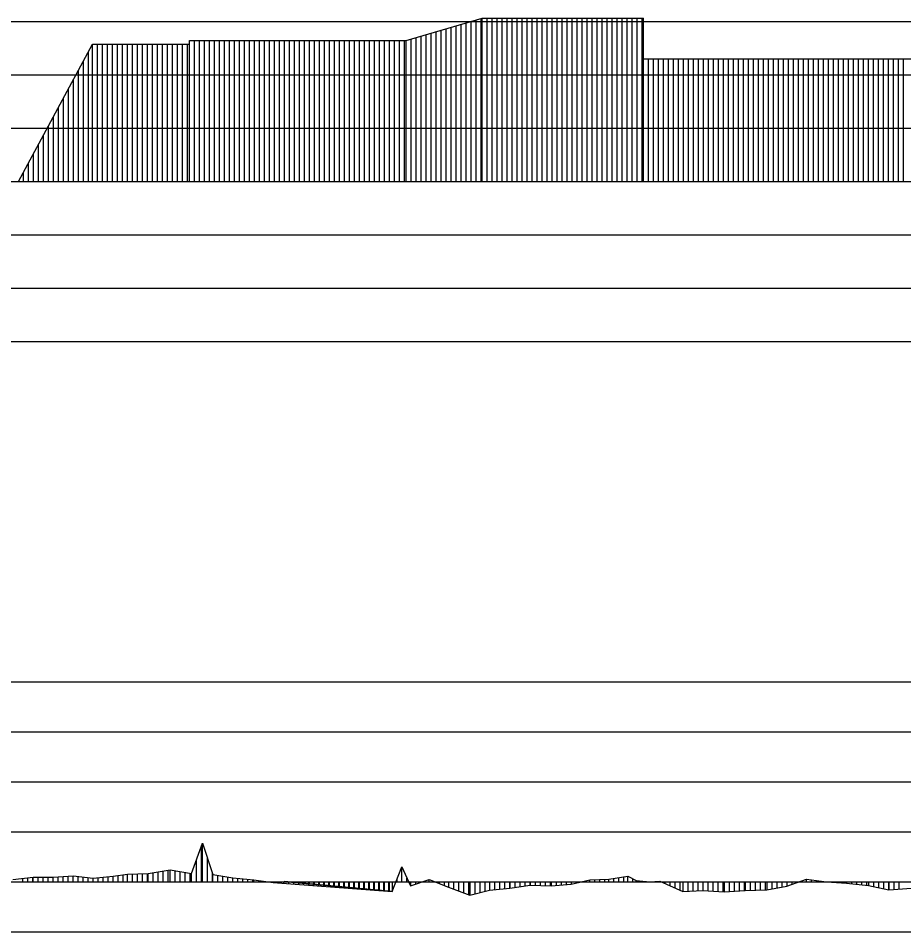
# Model space of a CAD drawing. Extents: x 2 to 10148, y 0 to 380.
# Drawn here: x 1910.98 to 1955.24, y 239.5 to 285.16 of the extents above; entities that cross this region are included whole.
import ezdxf

# ---------------------------------------------------------------- set-up
doc = ezdxf.new("R2010")
doc.units = 0
for name, color, linetype in [('POSUN_CARA', 7, 'Continuous'), ('POSUN_RASTR', 7, 'Continuous'), ('ZRYCHL_CARA', 7, 'Continuous'), ('ZRYCHL_RASTR', 7, 'Continuous')]:
    doc.layers.add(name, color=color, linetype=linetype)

msp = doc.modelspace()

# ---------------------------------------------------------------- linework, layer by layer
at = {"layer": 'POSUN_CARA'}
for p, q in [((1919.644, 242.419), (1920.184, 243.92)), ((1920.184, 243.92), (1920.712, 242.357)), ((1920.184, 242), (1920.184, 243.92)), ((1920.144, 242), (1920.144, 243.81)), ((1919.894, 242), (1919.894, 243.115)), ((1920.434, 242), (1920.434, 243.181)), ((1917.479, 242.406), (1918.569, 242.6)), ((1917.979, 242), (1917.979, 242.495)), ((1918.229, 242), (1918.229, 242.539)), ((1918.479, 242), (1918.479, 242.584)), ((1918.569, 242.6), (1919.644, 242.419)), ((1918.569, 242), (1918.569, 242.6)), ((1918.819, 242), (1918.819, 242.558)), ((1919.069, 242), (1919.069, 242.515)), ((1919.319, 242), (1919.319, 242.473)), ((1929.678, 241.519), (1930.161, 242.738)), ((1930.161, 242.738), (1930.58, 241.801)), ((1930.161, 242), (1930.161, 242.738)), ((1910.716, 242.104), (1911.719, 242.227)), ((1911.216, 242), (1911.216, 242.165)), ((1911.466, 242), (1911.466, 242.196)), ((1911.716, 242), (1911.716, 242.226)), ((1911.719, 242.227), (1912.716, 242.227)), ((1911.719, 242), (1911.719, 242.227)), ((1911.969, 242), (1911.969, 242.227)), ((1912.219, 242), (1912.219, 242.227)), ((1912.469, 242), (1912.469, 242.227)), ((1912.716, 242.227), (1913.719, 242.298)), ((1912.716, 242), (1912.716, 242.227)), ((1912.966, 242), (1912.966, 242.245)), ((1913.216, 242), (1913.216, 242.262)), ((1913.466, 242), (1913.466, 242.28)), ((1913.716, 242), (1913.716, 242.298)), ((1913.719, 242.298), (1914.723, 242.173)), ((1913.719, 242), (1913.719, 242.298)), ((1913.969, 242), (1913.969, 242.267)), ((1914.219, 242), (1914.219, 242.236)), ((1914.469, 242), (1914.469, 242.205)), ((1914.719, 242), (1914.719, 242.174)), ((1914.723, 242.173), (1915.722, 242.283)), ((1914.723, 242), (1914.723, 242.173)), ((1914.973, 242), (1914.973, 242.201)), ((1915.223, 242), (1915.223, 242.228)), ((1915.473, 242), (1915.473, 242.256)), ((1915.722, 242.283), (1916.436, 242.378)), ((1915.722, 242), (1915.722, 242.283)), ((1915.972, 242), (1915.972, 242.316)), ((1916.222, 242), (1916.222, 242.35)), ((1916.436, 242.378), (1917.479, 242.406)), ((1916.436, 242), (1916.436, 242.378)), ((1916.686, 242), (1916.686, 242.385)), ((1916.936, 242), (1916.936, 242.392)), ((1917.186, 242), (1917.186, 242.398)), ((1917.436, 242), (1917.436, 242.405)), ((1917.479, 242), (1917.479, 242.406)), ((1917.729, 242), (1917.729, 242.45)), ((1919.569, 242), (1919.569, 242.431)), ((1919.644, 242), (1919.644, 242.419)), ((1920.684, 242), (1920.684, 242.442)), ((1920.712, 242.357), (1921.699, 242.189)), ((1920.712, 242), (1920.712, 242.357)), ((1920.962, 242), (1920.962, 242.315)), ((1921.212, 242), (1921.212, 242.272)), ((1921.462, 242), (1921.462, 242.23)), ((1921.699, 242.189), (1922.751, 242.102)), ((1921.699, 242), (1921.699, 242.189)), ((1921.949, 242), (1921.949, 242.169)), ((1922.199, 242), (1922.199, 242.148)), ((1922.449, 242), (1922.449, 242.127)), ((1922.699, 242), (1922.699, 242.106)), ((1922.751, 242.102), (1923.73, 241.967)), ((1922.751, 242), (1922.751, 242.102)), ((1923.001, 242), (1923.001, 242.067)), ((1923.251, 242), (1923.251, 242.033)), ((1929.678, 241.519), (1924.27, 242.015)), ((1924.27, 242.015), (1929.678, 241.519)), ((1924.27, 242), (1924.27, 242.015)), ((1929.928, 242), (1929.928, 242.151)), ((1930.411, 242), (1930.411, 242.18)), ((1930.58, 241.801), (1931.519, 242.106)), ((1931.33, 242), (1931.33, 242.044)), ((1931.519, 242.106), (1932.486, 241.733)), ((1931.519, 242), (1931.519, 242.106)), ((1938.614, 241.884), (1939.554, 242.101)), ((1939.364, 242), (1939.364, 242.057)), ((1939.554, 242.101), (1940.504, 242.131)), ((1939.554, 242), (1939.554, 242.101)), ((1939.804, 242), (1939.804, 242.109)), ((1940.054, 242), (1940.054, 242.117)), ((1940.304, 242), (1940.304, 242.125)), ((1940.504, 242.131), (1941.447, 242.271)), ((1940.504, 242), (1940.504, 242.131)), ((1940.754, 242), (1940.754, 242.168)), ((1941.004, 242), (1941.004, 242.205)), ((1941.254, 242), (1941.254, 242.242)), ((1941.447, 242.271), (1941.875, 242.06)), ((1941.447, 242), (1941.447, 242.271)), ((1941.697, 242), (1941.697, 242.148)), ((1941.875, 242.06), (1942.549, 241.999)), ((1941.875, 242), (1941.875, 242.06)), ((1942.125, 242), (1942.125, 242.038)), ((1942.375, 242), (1942.375, 242.015)), ((1942.549, 241.999), (1943.046, 242.026)), ((1942.799, 242), (1942.799, 242.013)), ((1943.046, 242.026), (1944.197, 241.505)), ((1943.046, 242), (1943.046, 242.026)), ((1949.391, 241.783), (1950.388, 242.127)), ((1950.141, 242), (1950.141, 242.042)), ((1950.388, 242.127), (1951.381, 241.992)), ((1950.388, 242), (1950.388, 242.127)), ((1950.638, 242), (1950.638, 242.093)), ((1950.888, 242), (1950.888, 242.059)), ((1951.138, 242), (1951.138, 242.025)), ((1923.501, 242), (1923.501, 241.998)), ((1923.73, 242), (1923.73, 241.967)), ((1923.73, 241.967), (1929.678, 241.519)), ((1923.98, 242), (1923.98, 241.948)), ((1924.23, 242), (1924.23, 241.929)), ((1924.48, 242), (1924.48, 241.91)), ((1924.52, 242), (1924.52, 241.992)), ((1924.73, 242), (1924.73, 241.891)), ((1924.77, 242), (1924.77, 241.969)), ((1924.98, 242), (1924.98, 241.873)), ((1925.02, 242), (1925.02, 241.946)), ((1925.23, 242), (1925.23, 241.854)), ((1925.27, 242), (1925.27, 241.923)), ((1925.48, 242), (1925.48, 241.835)), ((1925.52, 242), (1925.52, 241.9)), ((1925.73, 242), (1925.73, 241.816)), ((1925.77, 242), (1925.77, 241.878)), ((1925.98, 242), (1925.98, 241.797)), ((1926.02, 242), (1926.02, 241.855)), ((1926.23, 242), (1926.23, 241.779)), ((1926.27, 242), (1926.27, 241.832)), ((1926.48, 242), (1926.48, 241.76)), ((1926.52, 242), (1926.52, 241.809)), ((1926.73, 242), (1926.73, 241.741)), ((1926.77, 242), (1926.77, 241.786)), ((1926.98, 242), (1926.98, 241.722)), ((1927.02, 242), (1927.02, 241.763)), ((1927.23, 242), (1927.23, 241.703)), ((1927.27, 242), (1927.27, 241.74)), ((1927.48, 242), (1927.48, 241.685)), ((1927.52, 242), (1927.52, 241.717)), ((1927.73, 242), (1927.73, 241.666)), ((1927.77, 242), (1927.77, 241.694)), ((1927.98, 242), (1927.98, 241.647)), ((1928.02, 242), (1928.02, 241.671)), ((1928.23, 242), (1928.23, 241.628)), ((1928.27, 242), (1928.27, 241.648)), ((1928.48, 242), (1928.48, 241.609)), ((1928.52, 242), (1928.52, 241.625)), ((1928.73, 242), (1928.73, 241.591)), ((1928.77, 242), (1928.77, 241.603)), ((1928.98, 242), (1928.98, 241.572)), ((1929.02, 242), (1929.02, 241.58)), ((1929.23, 242), (1929.23, 241.553)), ((1929.27, 242), (1929.27, 241.557)), ((1929.48, 242), (1929.48, 241.534)), ((1929.52, 242), (1929.52, 241.534)), ((1929.678, 242), (1929.678, 241.519)), ((1930.58, 242), (1930.58, 241.801)), ((1930.83, 242), (1930.83, 241.882)), ((1931.08, 242), (1931.08, 241.963)), ((1931.769, 242), (1931.769, 242.009)), ((1932.019, 242), (1932.019, 241.913)), ((1932.269, 242), (1932.269, 241.816)), ((1932.486, 242), (1932.486, 241.733)), ((1932.486, 241.733), (1933.553, 241.33)), ((1932.736, 242), (1932.736, 241.638)), ((1932.986, 242), (1932.986, 241.544)), ((1933.236, 242), (1933.236, 241.45)), ((1933.486, 242), (1933.486, 241.355)), ((1933.553, 242), (1933.553, 241.33)), ((1933.553, 241.33), (1934.528, 241.585)), ((1933.803, 242), (1933.803, 241.396)), ((1934.053, 242), (1934.053, 241.461)), ((1934.303, 242), (1934.303, 241.526)), ((1934.528, 242), (1934.528, 241.585)), ((1934.528, 241.585), (1935.546, 241.67)), ((1934.778, 242), (1934.778, 241.606)), ((1935.028, 242), (1935.028, 241.627)), ((1935.278, 242), (1935.278, 241.648)), ((1935.528, 242), (1935.528, 241.669)), ((1935.546, 242), (1935.546, 241.67)), ((1935.546, 241.67), (1936.575, 241.836)), ((1935.796, 242), (1935.796, 241.71)), ((1936.046, 242), (1936.046, 241.751)), ((1936.296, 242), (1936.296, 241.791)), ((1936.546, 242), (1936.546, 241.831)), ((1936.575, 242), (1936.575, 241.836)), ((1936.575, 241.836), (1937.613, 241.796)), ((1936.825, 242), (1936.825, 241.826)), ((1937.075, 242), (1937.075, 241.817)), ((1937.325, 242), (1937.325, 241.807)), ((1937.575, 242), (1937.575, 241.798)), ((1937.613, 242), (1937.613, 241.796)), ((1937.613, 241.796), (1938.614, 241.884)), ((1937.863, 242), (1937.863, 241.818)), ((1938.113, 242), (1938.113, 241.84)), ((1938.363, 242), (1938.363, 241.862)), ((1938.613, 242), (1938.613, 241.884)), ((1938.614, 242), (1938.614, 241.884)), ((1938.864, 242), (1938.864, 241.942)), ((1939.114, 242), (1939.114, 241.999)), ((1942.549, 242), (1942.549, 241.999)), ((1943.296, 242), (1943.296, 241.913)), ((1943.546, 242), (1943.546, 241.8)), ((1943.796, 242), (1943.796, 241.686)), ((1944.046, 242), (1944.046, 241.573)), ((1944.197, 242), (1944.197, 241.505)), ((1944.447, 242), (1944.447, 241.517)), ((1944.697, 242), (1944.697, 241.529)), ((1944.947, 242), (1944.947, 241.541)), ((1945.197, 242), (1945.197, 241.553)), ((1945.205, 242), (1945.205, 241.553)), ((1945.455, 242), (1945.455, 241.541)), ((1945.705, 242), (1945.705, 241.528)), ((1945.955, 242), (1945.955, 241.515)), ((1946.205, 242), (1946.205, 241.502)), ((1946.267, 242), (1946.267, 241.499)), ((1946.267, 241.499), (1947.315, 241.569)), ((1946.517, 242), (1946.517, 241.516)), ((1946.767, 242), (1946.767, 241.533)), ((1947.017, 242), (1947.017, 241.549)), ((1947.267, 242), (1947.267, 241.566)), ((1947.315, 242), (1947.315, 241.569)), ((1947.315, 241.569), (1948.399, 241.593)), ((1947.565, 242), (1947.565, 241.574)), ((1947.815, 242), (1947.815, 241.58)), ((1948.065, 242), (1948.065, 241.585)), ((1948.315, 242), (1948.315, 241.591)), ((1948.399, 242), (1948.399, 241.593)), ((1948.399, 241.593), (1949.391, 241.783)), ((1948.649, 242), (1948.649, 241.641)), ((1948.899, 242), (1948.899, 241.689)), ((1949.149, 242), (1949.149, 241.737)), ((1949.391, 242), (1949.391, 241.783)), ((1949.641, 242), (1949.641, 241.869)), ((1949.891, 242), (1949.891, 241.955)), ((1951.381, 242), (1951.381, 241.992)), ((1951.381, 241.992), (1952.381, 241.935)), ((1951.631, 242), (1951.631, 241.978)), ((1951.881, 242), (1951.881, 241.964)), ((1952.131, 242), (1952.131, 241.95)), ((1952.381, 242), (1952.381, 241.936)), ((1952.381, 242), (1952.381, 241.935)), ((1952.381, 241.935), (1953.482, 241.813)), ((1952.631, 242), (1952.631, 241.908)), ((1952.881, 242), (1952.881, 241.88)), ((1953.131, 242), (1953.131, 241.852)), ((1953.381, 242), (1953.381, 241.824)), ((1953.482, 242), (1953.482, 241.813)), ((1953.482, 241.813), (1954.506, 241.587)), ((1953.732, 242), (1953.732, 241.758)), ((1953.982, 242), (1953.982, 241.703)), ((1954.232, 242), (1954.232, 241.648)), ((1954.482, 242), (1954.482, 241.592)), ((1954.506, 242), (1954.506, 241.587)), ((1954.506, 241.587), (1955.623, 241.67)), ((1954.756, 242), (1954.756, 241.605)), ((1955.006, 242), (1955.006, 241.624)), ((1944.197, 241.505), (1945.205, 241.553)), ((1945.205, 241.553), (1946.267, 241.499))]:
    msp.add_line(p, q, dxfattribs=at)
at = {"layer": 'POSUN_RASTR'}
for p, q in [((1791.635, 252), (1984.447, 252)), ((1791.635, 249.5), (1984.418, 249.5)), ((1791.559, 247), (1984.418, 247)), ((1791.405, 244.5), (1984.404, 244.5)), ((1850.83, 242), (2170.827, 242)), ((1791.233, 239.5), (1984.418, 239.5))]:
    msp.add_line(p, q, dxfattribs=at)
at = {"layer": 'ZRYCHL_CARA'}
for p, q in [((1930.368, 284.046), (1934.168, 285.163)), ((1933.618, 277), (1933.619, 285)), ((1933.868, 277), (1933.868, 285.075)), ((1934.118, 277), (1934.118, 285.148)), ((1934.168, 277), (1934.168, 285.163)), ((1934.168, 285.163), (1942.23, 285.163)), ((1934.418, 277), (1934.418, 285.163)), ((1934.668, 277), (1934.668, 285.163)), ((1934.918, 277), (1934.918, 285.163)), ((1935.168, 277), (1935.168, 285.163)), ((1935.418, 277), (1935.418, 285.163)), ((1935.668, 277), (1935.668, 285.163)), ((1935.918, 277), (1935.918, 285.163)), ((1936.168, 277), (1936.168, 285.163)), ((1936.418, 277), (1936.418, 285.163)), ((1936.668, 277), (1936.668, 285.163)), ((1936.918, 277), (1936.918, 285.163)), ((1937.168, 277), (1937.168, 285.163)), ((1937.418, 277), (1937.418, 285.163)), ((1937.668, 277), (1937.668, 285.163)), ((1937.918, 277), (1937.918, 285.163)), ((1938.168, 277), (1938.168, 285.163)), ((1938.418, 277), (1938.418, 285.163)), ((1938.668, 277), (1938.668, 285.163)), ((1938.918, 277), (1938.918, 285.163)), ((1939.168, 277), (1939.168, 285.163)), ((1939.418, 277), (1939.418, 285.163)), ((1939.668, 277), (1939.668, 285.163)), ((1939.918, 277), (1939.918, 285.163)), ((1940.168, 277), (1940.168, 285.163)), ((1940.418, 277), (1940.418, 285.163)), ((1940.668, 277), (1940.668, 285.163)), ((1940.918, 277), (1940.918, 285.163)), ((1941.168, 277), (1941.168, 285.163)), ((1941.418, 277), (1941.418, 285.163)), ((1941.668, 277), (1941.668, 285.163)), ((1941.918, 277), (1941.918, 285.163)), ((1942.168, 277), (1942.168, 285.163)), ((1942.23, 277), (1942.23, 285.163)), ((1931.868, 277), (1931.869, 284.487)), ((1932.118, 277), (1932.117, 284.56)), ((1932.368, 277), (1932.368, 284.634)), ((1932.618, 277), (1932.617, 284.707)), ((1932.868, 277), (1932.868, 284.781)), ((1933.118, 277), (1933.117, 284.854)), ((1933.368, 277), (1933.368, 284.928)), ((1919.539, 277), (1919.539, 284.046)), ((1919.539, 283.866), (1919.539, 284.046)), ((1919.539, 284.046), (1930.368, 284.046)), ((1919.789, 277), (1919.789, 284.046)), ((1920.039, 277), (1920.039, 284.046)), ((1920.289, 277), (1920.289, 284.046)), ((1920.539, 277), (1920.539, 284.046)), ((1920.789, 277), (1920.789, 284.046)), ((1921.039, 277), (1921.039, 284.046)), ((1921.289, 277), (1921.289, 284.046)), ((1921.539, 277), (1921.539, 284.046)), ((1921.789, 277), (1921.789, 284.046)), ((1922.039, 277), (1922.039, 284.046)), ((1922.289, 277), (1922.289, 284.046)), ((1922.539, 277), (1922.539, 284.046)), ((1922.789, 277), (1922.789, 284.046)), ((1923.039, 277), (1923.039, 284.046)), ((1923.289, 277), (1923.289, 284.046)), ((1923.539, 277), (1923.539, 284.046)), ((1923.789, 277), (1923.789, 284.046)), ((1924.039, 277), (1924.039, 284.046)), ((1924.289, 277), (1924.289, 284.046)), ((1924.539, 277), (1924.539, 284.046)), ((1924.789, 277), (1924.789, 284.046)), ((1925.039, 277), (1925.039, 284.046)), ((1925.289, 277), (1925.289, 284.046)), ((1925.539, 277), (1925.539, 284.046)), ((1925.789, 277), (1925.789, 284.046)), ((1926.039, 277), (1926.039, 284.046)), ((1926.289, 277), (1926.289, 284.046)), ((1926.539, 277), (1926.539, 284.046)), ((1926.789, 277), (1926.789, 284.046)), ((1927.039, 277), (1927.039, 284.046)), ((1927.289, 277), (1927.289, 284.046)), ((1927.539, 277), (1927.539, 284.046)), ((1927.789, 277), (1927.789, 284.046)), ((1928.039, 277), (1928.039, 284.046)), ((1928.289, 277), (1928.289, 284.046)), ((1928.539, 277), (1928.539, 284.046)), ((1928.789, 277), (1928.789, 284.046)), ((1929.039, 277), (1929.039, 284.046)), ((1929.289, 277), (1929.289, 284.046)), ((1929.539, 277), (1929.539, 284.046)), ((1929.789, 277), (1929.789, 284.046)), ((1930.039, 277), (1930.039, 284.046)), ((1930.289, 277), (1930.289, 284.046)), ((1930.368, 277), (1930.368, 284.046)), ((1930.618, 277), (1930.618, 284.12)), ((1930.868, 277), (1930.869, 284.194)), ((1931.118, 277), (1931.119, 284.267)), ((1931.368, 277), (1931.369, 284.34)), ((1931.618, 277), (1931.619, 284.414)), ((1910.993, 277), (1914.693, 283.866)), ((1914.693, 277), (1914.693, 283.866)), ((1914.693, 283.866), (1919.539, 283.866)), ((1914.943, 277), (1914.943, 283.866)), ((1915.193, 277), (1915.193, 283.866)), ((1915.443, 277), (1915.443, 283.866)), ((1915.693, 277), (1915.693, 283.866)), ((1915.943, 277), (1915.943, 283.866)), ((1916.193, 277), (1916.193, 283.866)), ((1916.443, 277), (1916.443, 283.866)), ((1916.693, 277), (1916.693, 283.866)), ((1916.943, 277), (1916.943, 283.866)), ((1917.193, 277), (1917.193, 283.866)), ((1917.443, 277), (1917.443, 283.866)), ((1917.693, 277), (1917.693, 283.866)), ((1917.943, 277), (1917.943, 283.866)), ((1918.193, 277), (1918.193, 283.866)), ((1918.443, 277), (1918.443, 283.866)), ((1918.693, 277), (1918.693, 283.866)), ((1918.943, 277), (1918.943, 283.866)), ((1919.193, 277), (1919.193, 283.866)), ((1919.443, 277), (1919.443, 283.866)), ((1914.493, 277), (1914.493, 283.495)), ((1942.23, 283.127), (1963.965, 283.127)), ((1942.48, 277), (1942.48, 283.127)), ((1942.73, 277), (1942.73, 283.127)), ((1942.98, 277), (1942.98, 283.127)), ((1943.23, 277), (1943.23, 283.127)), ((1943.48, 277), (1943.48, 283.127)), ((1943.73, 277), (1943.73, 283.127)), ((1943.98, 277), (1943.98, 283.127)), ((1944.23, 277), (1944.23, 283.127)), ((1944.48, 277), (1944.48, 283.127)), ((1944.73, 277), (1944.73, 283.127)), ((1944.98, 277), (1944.98, 283.127)), ((1945.23, 277), (1945.23, 283.127)), ((1945.48, 277), (1945.48, 283.127)), ((1945.73, 277), (1945.73, 283.127)), ((1945.98, 277), (1945.98, 283.127)), ((1946.23, 277), (1946.23, 283.127)), ((1946.48, 277), (1946.48, 283.127)), ((1946.73, 277), (1946.73, 283.127)), ((1946.98, 277), (1946.98, 283.127)), ((1947.23, 277), (1947.23, 283.127)), ((1947.48, 277), (1947.48, 283.127)), ((1947.73, 277), (1947.73, 283.127)), ((1947.98, 277), (1947.98, 283.127)), ((1948.23, 277), (1948.23, 283.127)), ((1948.48, 277), (1948.48, 283.127)), ((1948.73, 277), (1948.73, 283.127)), ((1948.98, 277), (1948.98, 283.127)), ((1949.23, 277), (1949.23, 283.127)), ((1949.48, 277), (1949.48, 283.127)), ((1949.73, 277), (1949.73, 283.127)), ((1949.98, 277), (1949.98, 283.127)), ((1950.23, 277), (1950.23, 283.127)), ((1950.48, 277), (1950.48, 283.127)), ((1950.73, 277), (1950.73, 283.127)), ((1950.98, 277), (1950.98, 283.127)), ((1951.23, 277), (1951.23, 283.127)), ((1951.48, 277), (1951.48, 283.127)), ((1951.73, 277), (1951.73, 283.127)), ((1951.98, 277), (1951.98, 283.127)), ((1952.23, 277), (1952.23, 283.127)), ((1952.48, 277), (1952.48, 283.127)), ((1952.73, 277), (1952.73, 283.127)), ((1952.98, 277), (1952.98, 283.127)), ((1953.23, 277), (1953.23, 283.127)), ((1953.48, 277), (1953.48, 283.127)), ((1953.73, 277), (1953.73, 283.127)), ((1953.98, 277), (1953.98, 283.127)), ((1954.23, 277), (1954.23, 283.127)), ((1954.48, 277), (1954.48, 283.127)), ((1954.73, 277), (1954.73, 283.127)), ((1954.98, 277), (1954.98, 283.127)), ((1955.23, 277), (1955.23, 283.127)), ((1914.243, 277), (1914.243, 283.031)), ((1913.993, 277), (1913.993, 282.567)), ((1913.743, 277), (1913.743, 282.103)), ((1913.493, 277), (1913.493, 281.639)), ((1913.243, 277), (1913.243, 281.175)), ((1912.993, 277), (1912.993, 280.711)), ((1912.743, 277), (1912.743, 280.247)), ((1912.493, 277), (1912.493, 279.784)), ((1912.243, 277), (1912.243, 279.32)), ((1911.993, 277), (1911.993, 278.856)), ((1911.743, 277), (1911.743, 278.392)), ((1911.493, 277), (1911.493, 277.928)), ((1911.243, 277), (1911.243, 277.464)), ((1850.83, 277), (2170.827, 277))]:
    msp.add_line(p, q, dxfattribs=at)
at = {"layer": 'ZRYCHL_RASTR'}
for p, q in [((1791.446, 285), (1999.268, 285)), ((1791.454, 282.333), (1999.318, 282.333)), ((1791.447, 279.667), (1999.181, 279.667)), ((1791.482, 274.333), (1999.082, 274.333)), ((1791.477, 271.667), (1999.007, 271.667)), ((1791.438, 269), (1998.931, 269))]:
    msp.add_line(p, q, dxfattribs=at)

doc.saveas('drawing.dxf')
